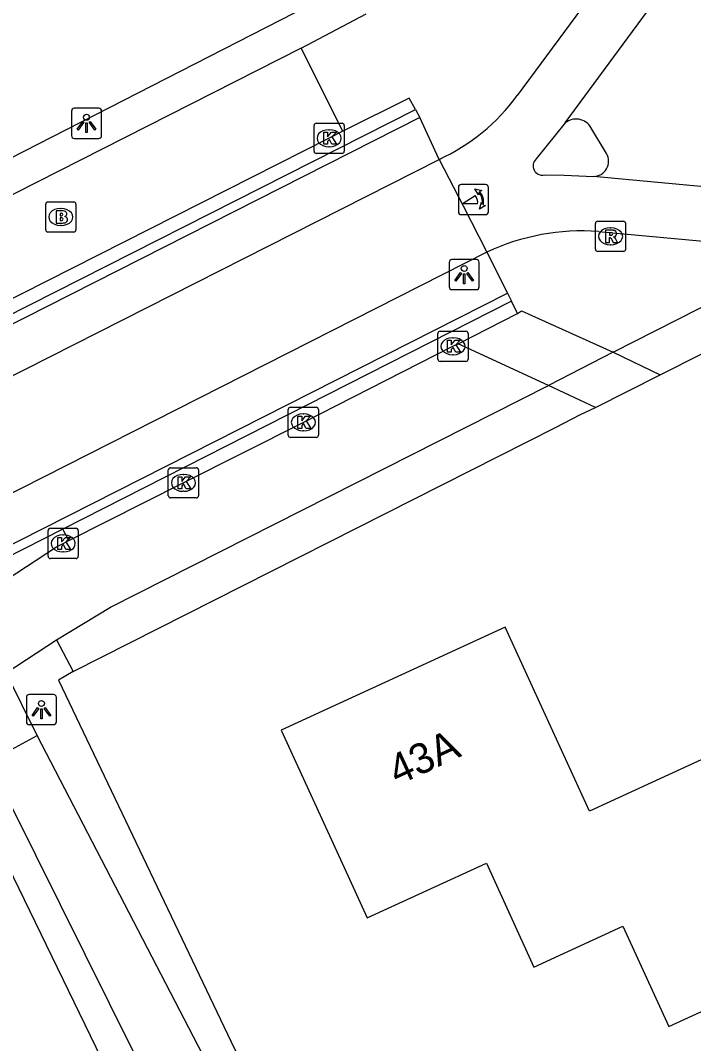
# Model space of a CAD drawing. Extents: x 157321 to 158827, y 386650 to 388532.
# Drawn here: x 157457.69 to 157479.98, y 387562.68 to 387596.54 of the extents above; entities that cross this region are included whole.
import ezdxf

# ---------------------------------------------------------------- set-up
doc = ezdxf.new("R2010")
doc.units = 0
for name, color, linetype in [('IMGEO_Berm_open', 7, 'Continuous'), ('IMGEO_Brandkraan', 7, 'Continuous'), ('IMGEO_Fietspad_gesloten', 7, 'Continuous'), ('IMGEO_Fietspad_open', 7, 'Continuous'), ('IMGEO_Groenvoorziening', 7, 'Continuous'), ('IMGEO_Hek', 7, 'Continuous'), ('IMGEO_Kolk', 7, 'Continuous'), ('IMGEO_Lichtpunt', 7, 'Continuous'), ('IMGEO_Meer_plas_ven_vijver', 7, 'Continuous'), ('IMGEO_Muur', 7, 'Continuous'), ('IMGEO_Pand', 7, 'Continuous'), ('IMGEO_Pand_nummerreeks', 7, 'Continuous'), ('IMGEO_Parkeervlak_open', 7, 'Continuous'), ('IMGEO_Poller', 7, 'Continuous'), ('IMGEO_Rijbaan_lokaal_open', 7, 'Continuous'), ('IMGEO_Rioolput', 7, 'Continuous'), ('IMGEO_Voetpad_open', 7, 'Continuous')]:
    doc.layers.add(name, color=color, linetype=linetype)

msp = doc.modelspace()

# ---------------------------------------------------------------- linework, layer by layer
at = {"layer": 'IMGEO_Berm_open'}
msp.add_lwpolyline([(157459.289, 387579.324), (157459.097, 387579.703)], dxfattribs=at)
at = {"layer": 'IMGEO_Brandkraan'}
for p, q in [((157458.525, 387589.607), (157458.525, 387590.459)), ((157458.6, 387590.533), (157459.452, 387590.533)), ((157459.013, 387590.313), (157459.038, 387590.313)), ((157459.526, 387590.459), (157459.526, 387589.607)), ((157459.452, 387589.533), (157458.6, 387589.533)), ((157459.036, 387589.753), (157459.011, 387589.753))]:
    msp.add_line(p, q, dxfattribs=at)
for points in [[(157458.525, 387589.607), (157458.525, 387590.459)], [(157458.6, 387590.533), (157459.452, 387590.533)], [(157458.873, 387590.233), (157458.873, 387589.833), (157459.086, 387589.833)], [(157459.104, 387590.233), (157458.873, 387590.233)], [(157459.526, 387590.459), (157459.526, 387589.607)], [(157459.052, 387590.152), (157458.998, 387590.152), (157458.998, 387590.076)], [(157458.998, 387590.076), (157459.051, 387590.076)], [(157459.06, 387590), (157458.998, 387590), (157458.998, 387589.919)], [(157458.998, 387589.919), (157459.06, 387589.919)], [(157459.452, 387589.533), (157458.6, 387589.533)]]:
    msp.add_lwpolyline(points, dxfattribs=at)
for centre, radius, start, end in [((157458.602, 387590.457), 0.0765, 91.552, 178.448), ((157458.602, 387590.457), 0.0765, 91.552, 178.448), ((157459.108, 387590.088), 0.145, 59.4692, 91.5367), ((157459.133, 387590.135), 0.0922, 285.5137, 58.1501), ((157459.45, 387590.457), 0.0765, 1.552, 88.448), ((157459.45, 387590.457), 0.0765, 1.552, 88.448), ((157459.053, 387590.114), 0.0379, 267.8285, 90.9355), ((157459.061, 387589.959), 0.0404, 269.8759, 90.5077), ((157459.138, 387589.943), 0.105, 301.3115, 78.989), ((157458.602, 387589.609), 0.0765, 181.552, 268.448), ((157458.602, 387589.609), 0.0765, 181.552, 268.448), ((157459.092, 387590.084), 0.251, 268.6676, 293.5347), ((157459.45, 387589.609), 0.0765, 271.552, 358.448), ((157459.45, 387589.609), 0.0765, 271.552, 358.448)]:
    msp.add_arc(centre, radius, start, end, dxfattribs=at)
for centre, major_axis, ratio, start_param, end_param in [((157459.012, 387590.033), (-0.387, 0.002), 0.722429, 4.712389, 7.853982), ((157459.037, 387590.033), (-0.39, 0.002), 0.717154, 1.570796, 4.712389)]:
    msp.add_ellipse(centre, major_axis=major_axis, ratio=ratio, start_param=start_param, end_param=end_param, dxfattribs=at)
at = {"layer": 'IMGEO_Fietspad_gesloten'}
for points in [[(157416.027, 387563.82), (157433.825, 387572.851), (157455.422, 387583.768), (157471.557, 387591.939)], [(157471.557, 387591.939), (157472.349, 387590.404), (157473.14, 387588.869)], [(157473.14, 387588.869), (157456.986, 387580.686), (157435.385, 387569.732), (157418.265, 387561.069)]]:
    msp.add_lwpolyline(points, dxfattribs=at)
at = {"layer": 'IMGEO_Fietspad_open'}
for points in [[(157475.734, 387593.15), (157474.767, 387591.953)], [(157475.037, 387591.425), (157475.702, 387591.418), (157476.667, 387591.377)]]:
    msp.add_lwpolyline(points, dxfattribs=at)
msp.add_arc((157474.972, 387591.725), 0.307, 131.946, 282.2211, dxfattribs=at)
at = {"layer": 'IMGEO_Groenvoorziening'}
for points in [[(157459.432, 387574.995), (157458.953, 387574.71), (157464.773, 387562.506), (157473.594, 387545.224), (157492.088, 387553.929)], [(157458.246, 387572.872), (157457.215, 387574.942)], [(157454.897, 387573.424), (157468.179, 387546.099), (157455.611, 387539.998), (157450.114, 387543.452)]]:
    msp.add_lwpolyline(points, dxfattribs=at)
at = {"layer": 'IMGEO_Hek'}
msp.add_lwpolyline([(157459.432, 387574.995), (157458.953, 387574.71), (157464.773, 387562.506)], dxfattribs=at)
at = {"layer": 'IMGEO_Kolk'}
for p, q in [((157467.413, 387592.212), (157467.413, 387593.064)), ((157467.488, 387593.138), (157468.34, 387593.138)), ((157467.901, 387592.918), (157467.926, 387592.918)), ((157468.414, 387593.064), (157468.414, 387592.212)), ((157467.924, 387592.358), (157467.899, 387592.358)), ((157468.34, 387592.138), (157467.488, 387592.138)), ((157471.514, 387585.328), (157471.514, 387586.18)), ((157471.589, 387586.254), (157472.441, 387586.254)), ((157472.515, 387586.18), (157472.515, 387585.328)), ((157472.002, 387586.034), (157472.027, 387586.034)), ((157472.025, 387585.474), (157472, 387585.474)), ((157472.441, 387585.254), (157471.589, 387585.254)), ((157466.559, 387582.81), (157466.559, 387583.662)), ((157466.634, 387583.736), (157467.486, 387583.736)), ((157467.047, 387583.516), (157467.072, 387583.516)), ((157467.56, 387583.662), (157467.56, 387582.81)), ((157467.07, 387582.956), (157467.045, 387582.956)), ((157467.486, 387582.736), (157466.634, 387582.736)), ((157462.661, 387581.734), (157463.513, 387581.734)), ((157462.586, 387580.808), (157462.586, 387581.66)), ((157463.074, 387581.514), (157463.099, 387581.514)), ((157463.587, 387581.66), (157463.587, 387580.808)), ((157463.513, 387580.734), (157462.661, 387580.734)), ((157463.097, 387580.954), (157463.072, 387580.954)), ((157458.678, 387579.73), (157459.53, 387579.73)), ((157458.603, 387578.804), (157458.603, 387579.656)), ((157459.091, 387579.51), (157459.116, 387579.51)), ((157459.604, 387579.656), (157459.604, 387578.804)), ((157459.53, 387578.73), (157458.678, 387578.73)), ((157459.114, 387578.95), (157459.089, 387578.95))]:
    msp.add_line(p, q, dxfattribs=at)
for points in [[(157467.413, 387592.212), (157467.413, 387593.064)], [(157467.488, 387593.138), (157468.34, 387593.138)], [(157468.414, 387593.064), (157468.414, 387592.212)], [(157467.734, 387592.838), (157467.857, 387592.838), (157467.857, 387592.687), (157467.987, 387592.838), (157468.151, 387592.838), (157468.005, 387592.687), (157468.158, 387592.438), (157468.006, 387592.438), (157467.921, 387592.602), (157467.857, 387592.535), (157467.857, 387592.438), (157467.734, 387592.438), (157467.734, 387592.838)], [(157468.34, 387592.138), (157467.488, 387592.138)], [(157471.514, 387585.328), (157471.514, 387586.18)], [(157471.589, 387586.254), (157472.441, 387586.254)], [(157472.515, 387586.18), (157472.515, 387585.328)], [(157471.835, 387585.954), (157471.958, 387585.954), (157471.958, 387585.803), (157472.088, 387585.954), (157472.252, 387585.954), (157472.106, 387585.803), (157472.259, 387585.554), (157472.107, 387585.554), (157472.022, 387585.718), (157471.958, 387585.651), (157471.958, 387585.554), (157471.835, 387585.554), (157471.835, 387585.954)], [(157472.441, 387585.254), (157471.589, 387585.254)], [(157466.559, 387582.81), (157466.559, 387583.662)], [(157466.634, 387583.736), (157467.486, 387583.736)], [(157466.88, 387583.436), (157467.003, 387583.436), (157467.003, 387583.285), (157467.133, 387583.436), (157467.297, 387583.436), (157467.151, 387583.285), (157467.304, 387583.036), (157467.152, 387583.036), (157467.067, 387583.2), (157467.003, 387583.133), (157467.003, 387583.036), (157466.88, 387583.036), (157466.88, 387583.436)], [(157467.56, 387583.662), (157467.56, 387582.81)], [(157467.486, 387582.736), (157466.634, 387582.736)], [(157462.661, 387581.734), (157463.513, 387581.734)], [(157462.586, 387580.808), (157462.586, 387581.66)], [(157462.907, 387581.434), (157463.03, 387581.434), (157463.03, 387581.283), (157463.16, 387581.434), (157463.324, 387581.434), (157463.178, 387581.283), (157463.331, 387581.034), (157463.179, 387581.034), (157463.094, 387581.198), (157463.03, 387581.131), (157463.03, 387581.034), (157462.907, 387581.034), (157462.907, 387581.434)], [(157463.587, 387581.66), (157463.587, 387580.808)], [(157463.513, 387580.734), (157462.661, 387580.734)], [(157458.678, 387579.73), (157459.53, 387579.73)], [(157458.603, 387578.804), (157458.603, 387579.656)], [(157458.924, 387579.43), (157459.047, 387579.43), (157459.047, 387579.279), (157459.177, 387579.43), (157459.341, 387579.43), (157459.195, 387579.279), (157459.348, 387579.03), (157459.196, 387579.03), (157459.111, 387579.194), (157459.047, 387579.127), (157459.047, 387579.03), (157458.924, 387579.03), (157458.924, 387579.43)], [(157459.604, 387579.656), (157459.604, 387578.804)], [(157459.53, 387578.73), (157458.678, 387578.73)]]:
    msp.add_lwpolyline(points, dxfattribs=at)
for centre, start, end in [((157467.49, 387593.062), 91.552, 178.448), ((157467.49, 387593.062), 91.552, 178.448), ((157468.338, 387593.062), 1.552, 88.448), ((157468.338, 387593.062), 1.552, 88.448), ((157467.49, 387592.214), 181.552, 268.448), ((157467.49, 387592.214), 181.552, 268.448), ((157468.338, 387592.214), 271.552, 358.448), ((157468.338, 387592.214), 271.552, 358.448), ((157471.591, 387586.178), 91.552, 178.448), ((157471.591, 387586.178), 91.552, 178.448), ((157472.439, 387586.178), 1.552, 88.448), ((157472.439, 387586.178), 1.552, 88.448), ((157471.591, 387585.33), 181.552, 268.448), ((157471.591, 387585.33), 181.552, 268.448), ((157472.439, 387585.33), 271.552, 358.448), ((157472.439, 387585.33), 271.552, 358.448), ((157466.636, 387583.66), 91.552, 178.448), ((157466.636, 387583.66), 91.552, 178.448), ((157467.484, 387583.66), 1.552, 88.448), ((157467.484, 387583.66), 1.552, 88.448), ((157466.636, 387582.812), 181.552, 268.448), ((157466.636, 387582.812), 181.552, 268.448), ((157467.484, 387582.812), 271.552, 358.448), ((157467.484, 387582.812), 271.552, 358.448), ((157462.663, 387581.658), 91.552, 178.448), ((157462.663, 387581.658), 91.552, 178.448), ((157463.511, 387581.658), 1.552, 88.448), ((157463.511, 387581.658), 1.552, 88.448), ((157462.663, 387580.81), 181.552, 268.448), ((157462.663, 387580.81), 181.552, 268.448), ((157463.511, 387580.81), 271.552, 358.448), ((157463.511, 387580.81), 271.552, 358.448), ((157458.68, 387579.654), 91.552, 178.448), ((157458.68, 387579.654), 91.552, 178.448), ((157459.528, 387579.654), 1.552, 88.448), ((157459.528, 387579.654), 1.552, 88.448), ((157458.68, 387578.806), 181.552, 268.448), ((157458.68, 387578.806), 181.552, 268.448), ((157459.528, 387578.806), 271.552, 358.448), ((157459.528, 387578.806), 271.552, 358.448)]:
    msp.add_arc(centre, 0.0765, start, end, dxfattribs=at)
for centre, major_axis, ratio, start_param, end_param in [((157467.9, 387592.638), (-0.387, 0.002), 0.722429, 4.712389, 7.853982), ((157467.925, 387592.638), (-0.39, 0.002), 0.717154, 1.570796, 4.712389), ((157472.001, 387585.754), (-0.387, 0.002), 0.722429, 4.712389, 7.853982), ((157472.026, 387585.754), (-0.39, 0.002), 0.717154, 1.570796, 4.712389), ((157467.046, 387583.236), (-0.387, 0.002), 0.722429, 4.712389, 7.853982), ((157467.071, 387583.236), (-0.39, 0.002), 0.717154, 1.570796, 4.712389), ((157463.073, 387581.234), (-0.387, 0.002), 0.722429, 4.712389, 7.853982), ((157463.098, 387581.234), (-0.39, 0.002), 0.717154, 1.570796, 4.712389), ((157459.09, 387579.23), (-0.387, 0.002), 0.722429, 4.712389, 7.853982), ((157459.115, 387579.23), (-0.39, 0.002), 0.717154, 1.570796, 4.712389)]:
    msp.add_ellipse(centre, major_axis=major_axis, ratio=ratio, start_param=start_param, end_param=end_param, dxfattribs=at)
at = {"layer": 'IMGEO_Lichtpunt'}
for p, q in [((157460.28, 387593.629), (157459.472, 387593.629)), ((157460.28, 387593.629), (157459.472, 387593.629)), ((157459.378, 387593.534), (157459.378, 387592.727)), ((157459.378, 387593.534), (157459.378, 387592.727)), ((157460.374, 387592.727), (157460.374, 387593.534)), ((157460.374, 387592.727), (157460.374, 387593.534)), ((157459.472, 387592.633), (157460.28, 387592.633)), ((157459.472, 387592.633), (157460.28, 387592.633)), ((157471.887, 387588.531), (157471.887, 387587.724)), ((157471.887, 387588.531), (157471.887, 387587.724)), ((157472.789, 387588.626), (157471.981, 387588.626)), ((157472.789, 387588.626), (157471.981, 387588.626)), ((157472.883, 387587.724), (157472.883, 387588.531)), ((157472.883, 387587.724), (157472.883, 387588.531)), ((157471.981, 387587.63), (157472.789, 387587.63)), ((157471.981, 387587.63), (157472.789, 387587.63)), ((157457.884, 387574.135), (157457.884, 387573.328)), ((157457.884, 387574.135), (157457.884, 387573.328)), ((157458.786, 387574.23), (157457.978, 387574.23)), ((157458.786, 387574.23), (157457.978, 387574.23)), ((157458.88, 387573.328), (157458.88, 387574.135)), ((157458.88, 387573.328), (157458.88, 387574.135)), ((157457.978, 387573.234), (157458.786, 387573.234)), ((157457.978, 387573.234), (157458.786, 387573.234))]:
    msp.add_line(p, q, dxfattribs=at)
for points in [[(157459.752, 387593.198), (157459.791, 387593.17), (157459.603, 387592.908), (157459.565, 387592.935), (157459.752, 387593.198)], [(157459.854, 387593.15), (157459.901, 387593.15), (157459.901, 387592.828), (157459.854, 387592.828), (157459.854, 387593.15)], [(157459.964, 387593.17), (157460.002, 387593.197), (157460.189, 387592.935), (157460.15, 387592.907), (157459.964, 387593.17)], [(157472.261, 387588.195), (157472.3, 387588.167), (157472.112, 387587.905), (157472.074, 387587.932), (157472.261, 387588.195)], [(157472.473, 387588.167), (157472.511, 387588.194), (157472.698, 387587.932), (157472.659, 387587.904), (157472.473, 387588.167)], [(157472.363, 387588.147), (157472.41, 387588.147), (157472.41, 387587.825), (157472.363, 387587.825), (157472.363, 387588.147)], [(157458.258, 387573.799), (157458.297, 387573.771), (157458.109, 387573.509), (157458.071, 387573.536), (157458.258, 387573.799)], [(157458.36, 387573.751), (157458.407, 387573.751), (157458.407, 387573.429), (157458.36, 387573.429), (157458.36, 387573.751)], [(157458.47, 387573.771), (157458.508, 387573.798), (157458.695, 387573.536), (157458.656, 387573.508), (157458.47, 387573.771)]]:
    msp.add_lwpolyline(points, dxfattribs=at)
for centre in [(157459.877, 387593.332), (157472.386, 387588.329), (157458.383, 387573.933)]:
    msp.add_circle(centre, 0.0994, dxfattribs=at)
for centre, start, end in [((157459.472, 387593.534), 90, 180), ((157459.472, 387593.534), 90, 180), ((157460.28, 387593.534), 0, 90), ((157460.28, 387593.534), 0, 90), ((157459.472, 387592.727), 180, 270), ((157459.472, 387592.727), 180, 270), ((157460.28, 387592.727), 270, 0), ((157460.28, 387592.727), 270, 360), ((157471.981, 387588.531), 90, 180), ((157471.981, 387588.531), 90, 180), ((157472.789, 387588.531), 0, 90), ((157472.789, 387588.531), 0, 90), ((157471.981, 387587.724), 180, 270), ((157471.981, 387587.724), 180, 270), ((157472.789, 387587.724), 270, 0), ((157472.789, 387587.724), 270, 360), ((157457.978, 387574.135), 90, 180), ((157457.978, 387574.135), 90, 180), ((157458.786, 387574.135), 0, 90), ((157458.786, 387574.135), 0, 90), ((157457.978, 387573.328), 180, 270), ((157457.978, 387573.328), 180, 270), ((157458.786, 387573.328), 270, 0), ((157458.786, 387573.328), 270, 360)]:
    msp.add_arc(centre, 0.0946, start, end, dxfattribs=at)
at = {"layer": 'IMGEO_Meer_plas_ven_vijver'}
for points in [[(157473.392, 387543.678), (157470.495, 387543.879), (157463.702, 387557.826), (157463.092, 387559.076), (157457.38, 387570.552), (157456.654, 387572.01), (157458.246, 387572.872)], [(157473.392, 387543.678), (157465.573, 387558.748), (157464.941, 387559.968), (157458.246, 387572.872)]]:
    msp.add_lwpolyline(points, dxfattribs=at)
at = {"layer": 'IMGEO_Muur'}
for points in [[(157429.806, 387573.314), (157438.415, 387577.215), (157470.771, 387593.59)], [(157470.771, 387593.59), (157470.913, 387593.326)], [(157470.913, 387593.326), (157438.555, 387576.929)], [(157441.48, 387571.141), (157473.819, 387587.515)], [(157473.819, 387587.515), (157473.956, 387587.242)], [(157473.956, 387587.242), (157459.097, 387579.703)], [(157459.097, 387579.703), (157441.648, 387570.849), (157420.115, 387558.795)]]:
    msp.add_lwpolyline(points, dxfattribs=at)
at = {"layer": 'IMGEO_Pand'}
msp.add_lwpolyline([(157468.407, 387568.503), (157469.171, 387566.835), (157473.12, 387568.645), (157474.695, 387565.209), (157477.642, 387566.56), (157479.163, 387563.244), (157486.844, 387566.766), (157485.771, 387569.108), (157483.687, 387573.653), (157476.531, 387570.372), (157473.741, 387576.459), (157466.323, 387573.048), (157468.407, 387568.503)], dxfattribs=at)
at = {"layer": 'IMGEO_Parkeervlak_open'}
for points in [[(157478.875, 387584.813), (157485.69, 387588.242)], [(157459.432, 387574.995), (157475.415, 387583.071), (157476.239, 387583.497), (157476.738, 387583.733)], [(157458.887, 387576.036), (157459.432, 387574.995)]]:
    msp.add_lwpolyline(points, dxfattribs=at)
at = {"layer": 'IMGEO_Poller'}
for p, q in [((157472.194, 387591.014), (157472.194, 387590.207)), ((157472.194, 387591.014), (157472.194, 387590.207)), ((157473.096, 387591.109), (157472.288, 387591.109)), ((157473.096, 387591.109), (157472.288, 387591.109)), ((157473.19, 387590.207), (157473.19, 387591.014)), ((157473.19, 387590.207), (157473.19, 387591.014)), ((157472.288, 387590.112), (157473.096, 387590.112)), ((157472.288, 387590.112), (157473.096, 387590.112))]:
    msp.add_line(p, q, dxfattribs=at)
for points in [[(157472.873, 387590.838), (157472.861, 387590.765), (157472.736, 387590.97)], [(157472.736, 387590.97), (157472.967, 387590.904), (157472.896, 387590.872)], [(157472.829, 387590.465), (157472.316, 387590.465), (157472.746, 387590.74)], [(157472.889, 387590.293), (157472.955, 387590.524), (157472.985, 387590.456)], [(157473.021, 387590.429), (157473.093, 387590.418), (157472.889, 387590.293)]]:
    msp.add_lwpolyline(points, dxfattribs=at)
for centre, radius, start, end in [((157472.288, 387591.014), 0.0946, 90, 180), ((157472.288, 387591.014), 0.0946, 90, 180), ((157473.096, 387591.014), 0.0946, 0, 90), ((157473.096, 387591.014), 0.0946, 0, 90), ((157472.501, 387590.515), 0.332, 351.3247, 42.4854), ((157472.515, 387590.525), 0.476, 351.7527, 41.1691), ((157472.515, 387590.525), 0.516, 349.3569, 42.2912), ((157472.288, 387590.207), 0.0946, 180, 270), ((157472.288, 387590.207), 0.0946, 180, 270), ((157473.096, 387590.207), 0.0946, 270, 0), ((157473.096, 387590.207), 0.0946, 270, 0)]:
    msp.add_arc(centre, radius, start, end, dxfattribs=at)
at = {"layer": 'IMGEO_Rijbaan_lokaal_open'}
for points in [[(157477.647, 387598.806), (157474.137, 387594.049)], [(157475.734, 387593.15), (157479.422, 387598.161)], [(157466.982, 387595.618), (157469.141, 387596.752)], [(157466.982, 387595.618), (157445.088, 387584.519)], [(157468.366, 387592.876), (157466.982, 387595.618)], [(157470.771, 387593.59), (157470.568, 387593.961), (157468.366, 387592.876)], [(157471.557, 387591.939), (157470.913, 387593.326)], [(157477.099, 387592.13), (157476.585, 387592.995)], [(157468.366, 387592.876), (157467.91, 387592.639), (157452.596, 387584.902), (157438.44, 387577.734), (157438.25, 387577.629), (157429.654, 387573.707)], [(157480.931, 387590.974), (157476.667, 387591.377)], [(157476.835, 387589.55), (157481.865, 387589.089)], [(157477.318, 387585.56), (157485.085, 387589.499)], [(157473.14, 387588.869), (157473.819, 387587.515)], [(157474.156, 387586.843), (157473.956, 387587.242)], [(157472.185, 387585.84), (157474.156, 387586.843)], [(157474.156, 387586.843), (157474.285, 387586.922), (157477.318, 387585.56)], [(157459.289, 387579.324), (157463.083, 387581.233), (157467.056, 387583.235), (157472.011, 387585.753), (157472.185, 387585.84)], [(157475.174, 387584.46), (157472.185, 387585.84)], [(157477.318, 387585.56), (157475.174, 387584.46)], [(157477.318, 387585.56), (157478.875, 387584.813)], [(157476.738, 387583.733), (157478.875, 387584.813)], [(157458.887, 387576.036), (157460.674, 387577.122), (157475.174, 387584.46)], [(157476.738, 387583.733), (157475.174, 387584.46)], [(157434.731, 387549.184), (157431.648, 387555.145), (157429.276, 387559.732), (157458.882, 387579.113), (157459.1, 387579.229), (157459.289, 387579.324)], [(157457.215, 387574.942), (157458.887, 387576.036)]]:
    msp.add_lwpolyline(points, dxfattribs=at)
for centre, radius, start, end in [((157468.819, 387597.92), 6.578, 294.6017, 323.9529), ((157476.091, 387592.699), 0.576, 30.9752, 128.3795), ((157476.671, 387591.875), 0.498, 269.531, 30.7828), ((157476.278, 387582.205), 7.366, 85.666, 115.2192)]:
    msp.add_arc(centre, radius, start, end, dxfattribs=at)
at = {"layer": 'IMGEO_Rioolput'}
for p, q in [((157476.808, 387589.894), (157477.66, 387589.894)), ((157476.733, 387588.968), (157476.733, 387589.82)), ((157477.221, 387589.674), (157477.246, 387589.674)), ((157477.734, 387589.82), (157477.734, 387588.968)), ((157477.66, 387588.894), (157476.808, 387588.894)), ((157477.244, 387589.114), (157477.219, 387589.114))]:
    msp.add_line(p, q, dxfattribs=at)
for points in [[(157476.808, 387589.894), (157477.66, 387589.894)], [(157476.733, 387588.968), (157476.733, 387589.82)], [(157477.322, 387589.592), (157477.07, 387589.594), (157477.07, 387589.194)], [(157477.734, 387589.82), (157477.734, 387588.968)], [(157477.07, 387589.194), (157477.194, 387589.194), (157477.194, 387589.356), (157477.205, 387589.356)], [(157477.248, 387589.513), (157477.194, 387589.513), (157477.194, 387589.432)], [(157477.194, 387589.432), (157477.246, 387589.432)], [(157477.252, 387589.327), (157477.323, 387589.194), (157477.463, 387589.194), (157477.398, 387589.32)], [(157477.66, 387588.894), (157476.808, 387588.894)]]:
    msp.add_lwpolyline(points, dxfattribs=at)
for centre, radius, start, end in [((157476.81, 387589.818), 0.0765, 91.552, 178.448), ((157476.81, 387589.818), 0.0765, 91.552, 178.448), ((157477.658, 387589.818), 0.0765, 1.552, 88.448), ((157477.658, 387589.818), 0.0765, 1.552, 88.448), ((157477.321, 387589.482), 0.109, 350.3612, 89.416), ((157477.204, 387589.303), 0.0533, 26.0293, 88.6989), ((157477.23, 387589.621), 0.19, 274.7715, 282.9687), ((157477.254, 387589.417), 0.0964, 77.0061, 93.1865), ((157477.268, 387589.474), 0.0378, 276.6634, 79.6772), ((157477.319, 387589.482), 0.112, 277.5842, 350.9817), ((157477.303, 387589.267), 0.108, 29.5134, 73.7905), ((157476.81, 387588.97), 0.0765, 181.552, 268.448), ((157476.81, 387588.97), 0.0765, 181.552, 268.448), ((157477.658, 387588.97), 0.0765, 271.552, 358.448), ((157477.658, 387588.97), 0.0765, 271.552, 358.448)]:
    msp.add_arc(centre, radius, start, end, dxfattribs=at)
for centre, major_axis, ratio, start_param, end_param in [((157477.22, 387589.394), (-0.387, 0.002), 0.722429, 4.712389, 7.853982), ((157477.245, 387589.394), (-0.39, 0.002), 0.717154, 1.570796, 4.712389)]:
    msp.add_ellipse(centre, major_axis=major_axis, ratio=ratio, start_param=start_param, end_param=end_param, dxfattribs=at)
at = {"layer": 'IMGEO_Voetpad_open'}
msp.add_lwpolyline([(157444.6, 387585.462), (157468.188, 387597.53)], dxfattribs=at)

# ---------------------------------------------------------------- texts
at = {"layer": 'IMGEO_Pand_nummerreeks'}
msp.add_text('43A', height=1, rotation=24.6945, dxfattribs=at).set_placement((157470.171, 387571.207))

doc.saveas('drawing.dxf')
